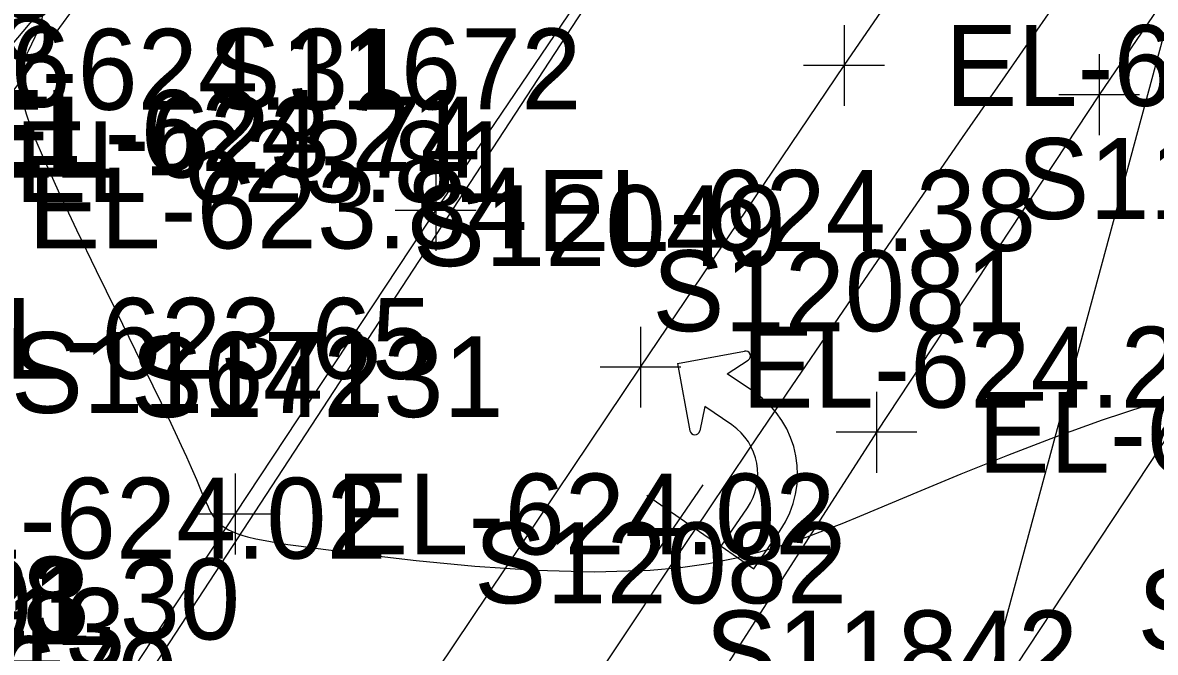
# Model space of a CAD drawing. Extents: x 1729869 to 1735532, y 648588 to 653771.
# Drawn here: x 1730594.4 to 1730650.4, y 653207.4 to 653238.5 of the extents above; entities that cross this region are included whole.
import ezdxf

# ---------------------------------------------------------------- set-up
doc = ezdxf.new("R2010")
doc.units = 0
for name, color, linetype in [('SURVEY - CENTERLINE - Preliminary', 7, 'Continuous'), ('SURVEY - CONTOURS - Intermediate with optional Text', 7, 'Continuous'), ('SURVEY - DRAINAGE - Area Shapes', 7, 'Continuous'), ('SURVEY - DTM - Breaklines - Points - Elevations', 7, 'Continuous'), ('SURVEY - TRAFFIC CONTROL - Pavement Marking - Points - Elevations', 7, 'Continuous'), ('SURVEY - TRAFFIC CONTROL - Pavement Marking - Points - Locators', 7, 'Continuous'), ('SURVEY - TRAFFIC CONTROL - Pavement Marking - Points - Numbers', 7, 'Continuous'), ('SURVEY - TRAFFIC CONTROL - Pavement Marking with Text', 7, 'Continuous'), ('SURVEY - TRANSPORTATION - Features', 7, 'Continuous'), ('SURVEY - TRANSPORTATION - Features - Points - Elevations', 7, 'Continuous'), ('SURVEY - TRANSPORTATION - Features - Points - Numbers', 7, 'Continuous'), ('SURVEY - TRANSPORTATION - Roads', 7, 'Continuous'), ('SURVEY - TRANSPORTATION - Roads - Points - Elevations', 7, 'Continuous'), ('SURVEY - TRANSPORTATION - Roads - Points - Numbers', 7, 'Continuous'), ('SURVEY - UTILITIES - Electric (Underground) with Text', 7, 'Continuous')]:
    doc.layers.add(name, color=color, linetype=linetype)

msp = doc.modelspace()

# ---------------------------------------------------------------- linework, layer by layer
at = {"layer": 'SURVEY - CENTERLINE - Preliminary'}
msp.add_arc((1731958.547, 652320.011), 1603, 143.289961, 160.317279, dxfattribs=at)
at = {"layer": 'SURVEY - CONTOURS - Intermediate with optional Text'}
for points in [[(1730594.379, 653241.682), (1730594.53, 653241.607), (1730594.733, 653241.417), (1730594.926, 653241.141), (1730595.099, 653240.798), (1730595.244, 653240.41), (1730595.351, 653239.996), (1730595.412, 653239.578), (1730595.42, 653239.434), (1730595.422, 653239.293), (1730595.383, 653238.89), (1730595.29, 653238.512), (1730595.158, 653238.152), (1730594.999, 653237.805), (1730594.66, 653237.125), (1730594.556, 653236.897), (1730594.463, 653236.664), (1730594.384, 653236.423)], [(1730594.302, 653235.14), (1730594.404, 653234.604), (1730594.566, 653234.02), (1730594.784, 653233.387), (1730595.05, 653232.704), (1730595.357, 653231.969), (1730596.145, 653230.206), (1730597.05, 653228.279), (1730598.021, 653226.27), (1730599.01, 653224.261), (1730599.963, 653222.332), (1730600.831, 653220.565), (1730601.235, 653219.732), (1730601.603, 653218.965), (1730601.934, 653218.262), (1730602.231, 653217.624), (1730602.494, 653217.049), (1730602.723, 653216.537), (1730602.988, 653215.928), (1730603.26, 653215.282), (1730603.462, 653214.801), (1730603.558, 653214.587), (1730603.639, 653214.42), (1730603.705, 653214.296), (1730603.775, 653214.177), (1730603.812, 653214.119), (1730603.89, 653214.01), (1730603.976, 653213.905), (1730604.072, 653213.803), (1730604.18, 653213.706), (1730604.302, 653213.612), (1730604.438, 653213.523), (1730604.575, 653213.446), (1730604.727, 653213.373), (1730604.895, 653213.302), (1730605.079, 653213.235), (1730605.281, 653213.17), (1730605.502, 653213.107), (1730605.914, 653213.008), (1730606.383, 653212.914), (1730606.911, 653212.821), (1730607.501, 653212.729), (1730608.155, 653212.634), (1730608.874, 653212.535), (1730611.177, 653212.237), (1730613.85, 653211.93), (1730616.753, 653211.657), (1730619.742, 653211.458), (1730622.676, 653211.375), (1730625.412, 653211.448), (1730626.911, 653211.583), (1730628.304, 653211.783), (1730629.61, 653212.041), (1730630.846, 653212.351), (1730632.029, 653212.706), (1730633.177, 653213.1), (1730634.042, 653213.423), (1730634.909, 653213.765), (1730635.788, 653214.125), (1730636.69, 653214.503), (1730638.612, 653215.316), (1730640.783, 653216.215), (1730643.098, 653217.143), (1730645.461, 653218.049), (1730647.775, 653218.885), (1730649.942, 653219.601), (1730651.867, 653220.149)]]:
    msp.add_lwpolyline(points, dxfattribs=at)
at = {"layer": 'SURVEY - DRAINAGE - Area Shapes'}
msp.add_lwpolyline([(1730578.113, 653171.858), (1730640.066, 653266.655), (1730657.982, 653268.034), (1730748.867, 653211.294), (1730699.312, 653109.177), (1730636.268, 653138.685)], close=True, dxfattribs=at)
at = {"layer": 'SURVEY - TRAFFIC CONTROL - Pavement Marking - Points - Locators'}
for p, q in [((1730635.001, 653238.413), (1730635.001, 653234.413)), ((1730647.614, 653236.966), (1730647.614, 653232.966)), ((1730637.001, 653236.413), (1730633.001, 653236.413)), ((1730649.614, 653234.966), (1730645.614, 653234.966)), ((1730614.815, 653231.242), (1730614.815, 653227.242)), ((1730616.815, 653229.242), (1730612.815, 653229.242)), ((1730624.938, 653223.491), (1730624.938, 653219.491)), ((1730626.938, 653221.491), (1730622.938, 653221.491)), ((1730636.605, 653220.271), (1730636.605, 653216.271)), ((1730638.605, 653218.271), (1730634.605, 653218.271)), ((1730604.893, 653216.228), (1730604.893, 653212.228)), ((1730628.025, 653215.674), (1730625.765, 653212.374)), ((1730625.245, 653215.154), (1730628.545, 653212.894)), ((1730606.893, 653214.228), (1730602.893, 653214.228))]:
    msp.add_line(p, q, dxfattribs=at)
at = {"layer": 'SURVEY - TRAFFIC CONTROL - Pavement Marking with Text'}
for p, q in [((1730626.763, 653221.668), (1730630.083, 653222.289)), ((1730626.763, 653221.668), (1730627.384, 653218.348)), ((1730629.231, 653221.17), (1730630.262, 653221.841)), ((1730630.566, 653220.256), (1730629.231, 653221.17)), ((1730628.12, 653219.546), (1730627.866, 653218.343)), ((1730629.454, 653218.632), (1730628.12, 653219.546)), ((1730628.925, 653212.634), (1730630.222, 653214.528)), ((1730630.548, 653211.522), (1730631.846, 653213.416)), ((1730628.925, 653212.634), (1730630.548, 653211.522))]:
    msp.add_line(p, q, dxfattribs=at)
for points in [[(1730595.018, 653199.183), (1730604.893, 653214.228), (1730614.815, 653229.242), (1730622.669, 653240.831), (1730631.661, 653254.065), (1730639.528, 653265.646), (1730639.993, 653266.331)], [(1730608.221, 653196.584), (1730624.938, 653221.491), (1730635.001, 653236.413), (1730645.195, 653251.247), (1730653.824, 653263.989)], [(1730663.283, 653257.804), (1730656.61, 653248.195), (1730647.614, 653234.966), (1730636.605, 653218.271), (1730627.952, 653204.813), (1730621.541, 653194.672), (1730613.082, 653181.098), (1730607.923, 653172.536), (1730599.687, 653158.83), (1730598.66, 653157.116), (1730598.355, 653156.606)], [(1730639.371, 653200.456), (1730654.798, 653223.82), (1730662.512, 653235.502), (1730668.072, 653243.814), (1730673.153, 653251.379)]]:
    msp.add_lwpolyline(points, dxfattribs=at)
for centre, radius, start, end in [((1730630.128, 653222.047), 0.246, 303.1463, 100.5946), ((1730627.786, 653216.196), 4.92, 325.5946, 55.5946), ((1730627.626, 653218.394), 0.246, 190.5946, 348.0878), ((1730627.786, 653216.196), 2.952, 325.5946, 55.5946)]:
    msp.add_arc(centre, radius, start, end, dxfattribs=at)
at = {"layer": 'SURVEY - TRANSPORTATION - Features'}
msp.add_lwpolyline([(1730450.282, 653069.615), (1730451.476, 653067.667), (1730455.124, 653069.607), (1730463.191, 653074.688), (1730468.27, 653078.111), (1730470.283, 653079.665), (1730473.666, 653082.425), (1730475.075, 653083.704), (1730476.9, 653085.701), (1730479.629, 653088.767), (1730485.549, 653096.441), (1730491.427, 653104.367), (1730497.583, 653112.743), (1730506.286, 653124.956), (1730515.083, 653137.085), (1730523.905, 653149.201), (1730532.803, 653161.268), (1730541.816, 653173.25), (1730550.929, 653185.176), (1730569.786, 653208.561), (1730589.001, 653231.656), (1730607.409, 653253.552)], dxfattribs=at)
at = {"layer": 'SURVEY - TRANSPORTATION - Roads'}
msp.add_lwpolyline([(1730569.53, 653201.978), (1730575.46, 653210.026), (1730584.936, 653222.915), (1730589.669, 653229.363), (1730597.953, 653240.647), (1730601.502, 653245.482), (1730607.409, 653253.552), (1730614.514, 653263.223), (1730615.713, 653264.824), (1730616.874, 653266.709)], dxfattribs=at)
at = {"layer": 'SURVEY - UTILITIES - Electric (Underground) with Text'}
msp.add_line((1730683.481, 653358.903), (1730582.975, 652986.846), dxfattribs=at)

# ---------------------------------------------------------------- texts
at = {"layer": 'SURVEY - DTM - Breaklines - Points - Elevations'}
for s, p in [('EL-624.21', (1730591.901, 653231.198)), ('EL-623.48', (1730572.681, 653208.112))]:
    msp.add_text(s, height=4, dxfattribs=at).set_placement(p)
at = {"layer": 'SURVEY - TRAFFIC CONTROL - Pavement Marking - Points - Elevations'}
for s, p in [('EL-624.57', (1730640.001, 653234.413)), ('EL-624.38', (1730619.815, 653227.242)), ('EL-624.28', (1730629.938, 653219.491)), ('EL-624.10', (1730641.605, 653216.271)), ('EL-624.02', (1730587.704, 653212.024)), ('EL-624.02', (1730609.893, 653212.228))]:
    msp.add_text(s, height=4, dxfattribs=at).set_placement(p)
at = {"layer": 'SURVEY - TRAFFIC CONTROL - Pavement Marking - Points - Numbers'}
for s, p in [('S11672', (1730603.575, 653234.242)), ('S11843', (1730643.558, 653228.82)), ('S12049', (1730613.683, 653226.491)), ('S12081', (1730625.523, 653223.271)), ('S11671', (1730593.811, 653219.228)), ('S14231', (1730599.73, 653219.024)), ('S12082', (1730616.712, 653209.813)), ('S11842', (1730628.131, 653205.456)), ('S11670', (1730583.605, 653204.183))]:
    msp.add_text(s, height=4, dxfattribs=at).set_placement(p)
at = {"layer": 'SURVEY - TRANSPORTATION - Features - Points - Elevations'}
for s, p in [('EL-624.31', (1730588.781, 653234.223)), ('EL-623.74', (1730592.346, 653230.871)), ('EL-623.81', (1730594.001, 653229.656)), ('EL-623.01', (1730573.127, 653207.783)), ('EL-623.13', (1730574.786, 653206.561))]:
    msp.add_text(s, height=4, dxfattribs=at).set_placement(p)
at = {"layer": 'SURVEY - TRANSPORTATION - Features - Points - Numbers'}
msp.add_text('S13618', height=4, dxfattribs=at).set_placement((1730577.714, 653236.656))
at = {"layer": 'SURVEY - TRANSPORTATION - Roads - Points - Elevations'}
for s, p in [('EL-623.84', (1730594.669, 653227.363)), ('EL-623.65', (1730589.936, 653220.915)), ('EL-623.30', (1730580.46, 653208.026))]:
    msp.add_text(s, height=4, dxfattribs=at).set_placement(p)
at = {"layer": 'SURVEY - TRANSPORTATION - Roads - Points - Numbers'}
for s, p in [('S12676', (1730578.319, 653234.363)), ('S12831', (1730649.506, 653207.509))]:
    msp.add_text(s, height=4, dxfattribs=at).set_placement(p)

doc.saveas('drawing.dxf')
